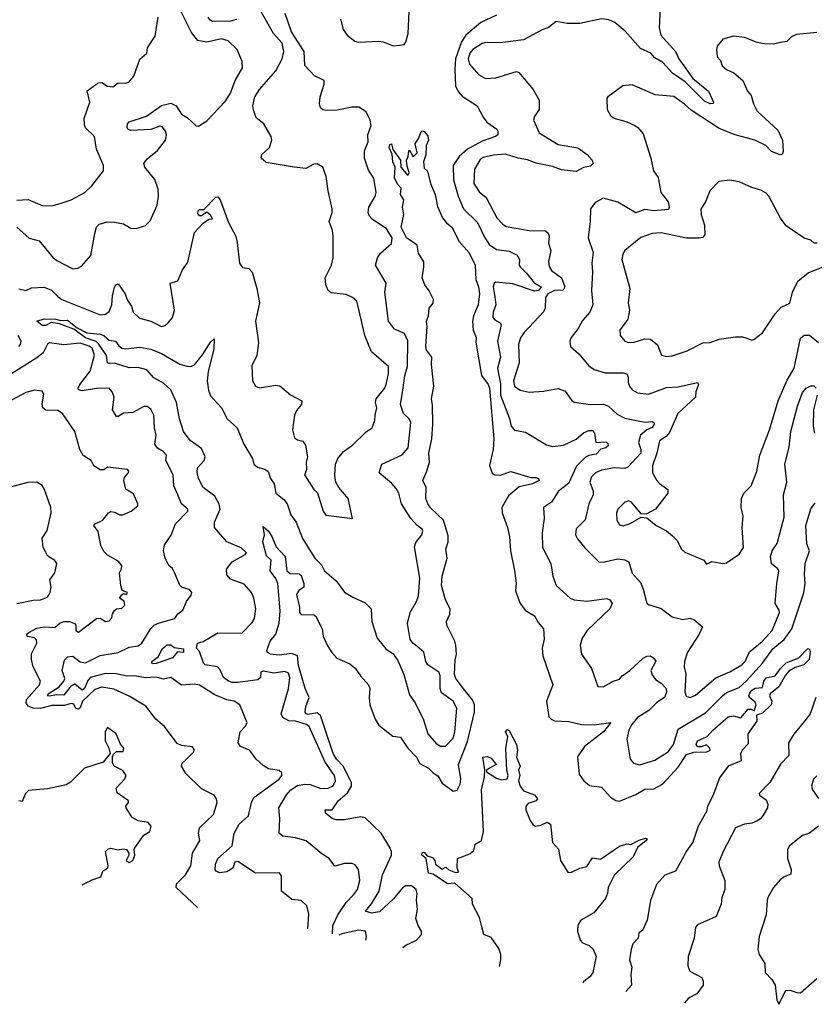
# Model space of a CAD drawing. Extents: x 1552033 to 1694788, y 811965 to 917215.
# Tile 407 of 632: x 1664561 to 1668951, y 829000 to 834441. Entities that reach past the tile are written whole.
import ezdxf

# ---------------------------------------------------------------- set-up
doc = ezdxf.new("R2010")
doc.units = 0

msp = doc.modelspace()

# ---------------------------------------------------------------- linework, layer by layer
at = {"layer": '0CON20XD'}
for points in [[(1668101.5, 834535), (1668093.8, 834395), (1668103.6, 834355), (1668183.9, 834263.9), (1668202.3, 834225), (1668280.3, 834115), (1668365.6, 834045.6), (1668394.4, 833985), (1668391.9, 833978.1), (1668375, 833974.8), (1668345, 833991.2), (1668238, 834098), (1668168.3, 834145), (1668114.9, 834204.9), (1668069.7, 834229.7), (1668047.4, 834255), (1667991.4, 834281.4), (1667906.7, 834376.7), (1667849.2, 834425), (1667815, 834439.6), (1667775.6, 834444.4), (1667655, 834418.8), (1667585, 834420.4), (1667525, 834430.6), (1667482, 834398), (1667446.7, 834385), (1667345, 834330), (1667215, 834312.9), (1667135.5, 834314.5), (1667115, 834309.4), (1667065, 834275.4), (1667047.5, 834255), (1667037.6, 834225), (1667045, 834194.5), (1667095, 834137.5), (1667135, 834115.4), (1667190.6, 834119.4), (1667305, 834154), (1667319.1, 834149.1), (1667398, 834055), (1667430, 833995), (1667431.2, 833945), (1667404.2, 833905), (1667398.6, 833885), (1667430.8, 833815), (1667535, 833751.1), (1667645, 833733.3), (1667696.7, 833695), (1667724, 833664), (1667730, 833645), (1667715, 833631.2), (1667675, 833624.2), (1667635, 833601.9), (1667555, 833611.5), (1667505, 833630), (1667415, 833647.3), (1667366, 833666), (1667314.6, 833674.6), (1667245, 833696.6), (1667178.2, 833691.8), (1667121.7, 833678.3), (1667105, 833667.9), (1667072.9, 833615), (1667070.4, 833535), (1667100, 833490), (1667138.2, 833458.2), (1667197.8, 833345), (1667229.8, 833309.8), (1667248.5, 833298.5), (1667376.2, 833276.2), (1667465, 833273.3), (1667481.1, 833261.1), (1667485.4, 833245), (1667481.6, 833205), (1667495.3, 833165), (1667481.5, 833105), (1667486.1, 833076.1), (1667498.1, 833055), (1667554, 833015), (1667573.2, 832965), (1667564, 832946), (1667515, 832944.4), (1667478.1, 832925), (1667465.8, 832905), (1667463.6, 832846.4), (1667453.9, 832826.1), (1667347.1, 832712.9), (1667326.8, 832683.2), (1667315.8, 832645), (1667320.4, 832545), (1667289.7, 832445), (1667294.7, 832415), (1667325, 832392.9), (1667375, 832382.7), (1667455, 832388.2), (1667536.6, 832403.4), (1667575, 832388.1), (1667608.8, 832338.8), (1667625, 832326.5), (1667715, 832313.8), (1667786.1, 832316.1), (1667813.3, 832305), (1667861.6, 832261.6), (1667905, 832238), (1668015, 832217), (1668055, 832220.3), (1668064.5, 832215), (1668066.1, 832205), (1668055, 832187.4), (1668025, 832174.8), (1667990.3, 832145), (1667979.6, 832105), (1667993.1, 832065), (1667991.8, 832045), (1667921.3, 831968.7), (1667905, 831961.3), (1667846.2, 831963.8), (1667775, 831951.5), (1667742.6, 831937.4), (1667719.5, 831915), (1667711.5, 831885), (1667729.6, 831835), (1667730, 831815), (1667705.4, 831764.6), (1667685, 831676.2), (1667635, 831626.7), (1667631.1, 831595), (1667642.3, 831572.3), (1667682.6, 831522.6), (1667760, 831445), (1667785, 831443.3), (1667865, 831460.6), (1667905, 831455.7), (1667926.2, 831445), (1667945, 831382), (1667990.7, 831330.7), (1668004.7, 831294.7), (1668026.2, 831216.2), (1668035, 831210), (1668105, 831186.7), (1668165, 831141.9), (1668225, 831127.1), (1668263.9, 831133.9), (1668285, 831126.2), (1668332.5, 831085), (1668314.4, 831045), (1668249.7, 830945), (1668233.8, 830893.8), (1668231.5, 830865), (1668240.7, 830825), (1668236.4, 830726.4), (1668243.4, 830703.4), (1668265, 830695.6), (1668295, 830707.9), (1668406.7, 830803.3), (1668485, 830837.5), (1668550.4, 830875), (1668568.9, 830895), (1668592.4, 830947.6), (1668662.5, 831005), (1668717.9, 831065), (1668758.8, 831165), (1668757.6, 831177.6), (1668735.6, 831215), (1668743.9, 831325), (1668754.4, 831395), (1668747.9, 831407.9), (1668714.4, 831434.4), (1668709.4, 831475), (1668718.8, 831505), (1668745, 831546), (1668785, 831692.5), (1668780, 831815), (1668799.6, 831885), (1668787.3, 831985), (1668811.8, 832078.2), (1668821.6, 832165), (1668857.3, 832305), (1668885, 832380), (1668906.5, 832405), (1668931.8, 832418.2), (1668947.9, 832417.9), (1668962.1, 832405)], [(1664545, 833293.5), (1664613.4, 833233.4), (1664668.4, 833218.4), (1664746, 833125), (1664765, 833110.6), (1664855, 833064.4), (1664882.4, 833067.6), (1664901.7, 833078.3), (1664952.8, 833137.2), (1664975, 833260), (1664985.5, 833295), (1664999.1, 833310.9), (1665043.7, 833323.7), (1665085, 833322.2), (1665135, 833312.9), (1665175, 833288.8), (1665205, 833286), (1665255, 833304.2), (1665281.1, 833328.9), (1665319.5, 833415), (1665327.3, 833465), (1665325.5, 833504.5), (1665308, 833558), (1665252.5, 833625), (1665246, 833645), (1665265, 833671.2), (1665322.7, 833717.3), (1665366.7, 833775), (1665372, 833805), (1665365.5, 833825), (1665348, 833848), (1665335, 833852.1), (1665285, 833832.9), (1665175, 833829.1), (1665157.5, 833835), (1665154, 833844), (1665155.5, 833864.5), (1665164.7, 833875.3), (1665261.9, 833908.1), (1665345, 833966), (1665395, 833979.5), (1665424.7, 833964.7), (1665455, 833918), (1665488, 833898), (1665535, 833854.2), (1665547.7, 833852.3), (1665595, 833881.2), (1665695, 833988.6), (1665725.4, 834035), (1665750.4, 834105), (1665792.2, 834175), (1665789.8, 834209.8), (1665762.2, 834275), (1665712.9, 834322.9), (1665675, 834335.4), (1665595, 834316.7), (1665545.5, 834325.5), (1665509.5, 834369.5), (1665453.7, 834483.7)], [(1664555, 832952.5), (1664595, 832944), (1664625, 832958.8), (1664695, 832962.7), (1664736.6, 832946.6), (1664770.5, 832910.5), (1664794, 832895), (1665005, 832810), (1665035, 832812.9), (1665055, 832828.6), (1665070, 832865), (1665072.6, 832915), (1665085, 832962), (1665095, 832978), (1665105, 832981.2), (1665143.3, 832925), (1665155, 832892), (1665178, 832858), (1665187.5, 832825), (1665221.7, 832791.7), (1665285, 832774.4), (1665344.6, 832744.6), (1665365, 832750.5), (1665381.5, 832765), (1665404.8, 832795.2), (1665416.7, 832835), (1665391.2, 832985), (1665435, 832998), (1665457.5, 833055), (1665488.9, 833101.1), (1665526.7, 833265), (1665575, 833316.7), (1665605, 833337.5), (1665625, 833340), (1665615, 833360), (1665595, 833376.7), (1665565, 833356.7), (1665555, 833356.7), (1665545, 833370), (1665546.7, 833385), (1665555, 833391.2), (1665578.8, 833391.2), (1665645, 833459.6), (1665655, 833461.8), (1665668.8, 833445), (1665715, 833320), (1665754.4, 833245), (1665761.3, 833208.7), (1665775.5, 833095), (1665791.1, 833071.1), (1665826.3, 833066.3), (1665844.4, 833045), (1665871.3, 832955), (1665885.8, 832875.8), (1665862.7, 832775), (1665879.5, 832655), (1665871.1, 832585), (1665843, 832527), (1665847.5, 832445), (1665864, 832415), (1665885, 832406), (1665975, 832420.6), (1665997.6, 832417.6), (1666057.6, 832367.6), (1666120, 832335), (1666116.9, 832315), (1666089.8, 832280.2), (1666078.9, 832255), (1666067.5, 832175), (1666079.8, 832129.8), (1666095, 832118.6), (1666125, 832111.2), (1666139.6, 832089.6), (1666150.9, 832025), (1666142.7, 831995), (1666145.6, 831954.4), (1666133.3, 831925), (1666185.2, 831845.2), (1666205.7, 831825.7), (1666237.1, 831725), (1666252.8, 831702.8), (1666400, 831685), (1666374.7, 831794.7), (1666324.5, 831855), (1666308.2, 831885), (1666302.3, 831922.3), (1666305.4, 831985), (1666319.1, 832015), (1666350, 832055), (1666400, 832090), (1666475, 832162.5), (1666508.1, 832185), (1666523.3, 832225), (1666523.8, 832255), (1666534.7, 832295), (1666527.2, 832325), (1666529.5, 832345), (1666576.8, 832403.2), (1666585.8, 832425), (1666597.8, 832485), (1666598.6, 832525), (1666505.3, 832605.3), (1666467.5, 832695), (1666431.2, 832855), (1666423.8, 832885), (1666398.8, 832905), (1666365, 832921.4), (1666281.2, 832931.2), (1666265, 832944), (1666252.3, 832975), (1666248.8, 833015), (1666282.5, 833085), (1666291.8, 833125), (1666293.3, 833245), (1666289.5, 833275), (1666270.5, 833325), (1666286.9, 833375), (1666287.1, 833395), (1666264.6, 833495), (1666254.3, 833574.3), (1666236, 833625), (1666205, 833644.2), (1666185, 833642.5), (1666142, 833618), (1666076.7, 833625), (1665922, 833652), (1665894.4, 833675), (1665899.2, 833695), (1665940, 833735), (1665954.4, 833775), (1665950, 833795), (1665909.4, 833865), (1665867.6, 833897.6), (1665852.2, 833942.2), (1665849.5, 833965), (1665860.4, 834015), (1665884.7, 834055.3), (1665975, 834157.1), (1666011.1, 834225), (1666020, 834265), (1666010.3, 834310.3), (1665962.9, 834365), (1665895, 834483.8)], [(1666289.3, 829389.6), (1666290.7, 829435), (1666318.4, 829495), (1666365, 829561.8), (1666405, 829604.5), (1666427.1, 829635), (1666440.4, 829685), (1666432.2, 829745), (1666415, 829771.2), (1666397.3, 829777.3), (1666355, 829777.5), (1666302.4, 829762.4), (1666271.2, 829805), (1666230.7, 829830.7), (1666142.7, 829902.7), (1666085, 829920), (1666015, 829929.2), (1665994, 829945), (1665998.2, 830025), (1665992.1, 830085), (1666035, 830158.2), (1666058.2, 830185), (1666095, 830208.8), (1666135, 830216.9), (1666165, 830214.3), (1666225, 830193), (1666265, 830195.2), (1666292.5, 830207.5), (1666306.2, 830235), (1666300.4, 830265), (1666247.7, 830337.7), (1666160, 830535), (1666145, 830546.1), (1666085, 830564), (1666046.9, 830566.9), (1666015, 830584.4), (1666004.4, 830605), (1666046.4, 830743.6), (1666053.9, 830805), (1666045, 830829.3), (1666025, 830838.6), (1665965, 830829.3), (1665905, 830841.1), (1665892.5, 830835), (1665891.2, 830805), (1665876.5, 830793.5), (1665765, 830777.3), (1665735, 830778.8), (1665714, 830785), (1665685.8, 830805), (1665668.1, 830848.1), (1665654.4, 830864.4), (1665586.2, 830875), (1665576.2, 830885), (1665555, 830950), (1665538.3, 830968.3), (1665542.5, 830995), (1665575, 831004), (1665655, 831052.9), (1665788.5, 831051.5), (1665845, 831109.3), (1665857.9, 831132.1), (1665865.2, 831185.2), (1665854.7, 831244.7), (1665840.5, 831275), (1665800.7, 831320.7), (1665725, 831350), (1665705, 831373.8), (1665703.5, 831405), (1665735, 831444.4), (1665806.7, 831485), (1665813.3, 831495), (1665785, 831523.1), (1665705, 831556.2), (1665636.7, 831635), (1665636.4, 831665), (1665667.5, 831735), (1665663.2, 831763.2), (1665638.5, 831808.5), (1665575, 831855.7), (1665548.9, 831905), (1665540.6, 831940.6), (1665542.9, 831965), (1665579.4, 832005), (1665584.5, 832025), (1665565, 832071.4), (1665501.9, 832115), (1665465, 832164.3), (1665443.8, 832235), (1665427.8, 832325), (1665395.9, 832395), (1665355, 832432.9), (1665302.4, 832462.4), (1665262.9, 832505), (1665215, 832519.2), (1665165, 832517.7), (1665085, 832542), (1665055, 832540), (1665044.9, 832545), (1665040.4, 832585), (1664998.3, 832648.3), (1664982.4, 832662.4), (1664925, 832682.4), (1664860.6, 832730.6), (1664780.9, 832760.9), (1664735, 832766.7), (1664705, 832750), (1664685, 832750), (1664656.2, 832775), (1664695, 832786.7), (1664760, 832785), (1664788.3, 832778.3), (1664825, 832780.9), (1664878.4, 832738.4), (1664931.1, 832711.1), (1665005, 832702.8), (1665025.1, 832695.1), (1665055, 832670.6), (1665090, 832665), (1665108.2, 832638.2), (1665125, 832625.9), (1665145, 832621.8), (1665225, 832630.9), (1665285, 832619.2), (1665345, 832595.3), (1665445, 832537.6), (1665485, 832525.7), (1665505.9, 832524.1), (1665526.7, 832533.3), (1665571.2, 832588.8), (1665615, 832657.8), (1665635, 832677.5), (1665632.6, 832622.6), (1665601.9, 832495), (1665596.7, 832445), (1665603.5, 832393.5), (1665615, 832361.3), (1665675.8, 832295), (1665707.1, 832235), (1665762.5, 832185), (1665798.9, 832095), (1665846.2, 832015), (1665853.8, 831985), (1665875, 831968.3), (1665915, 831957.4), (1665933.8, 831943.8), (1665947.2, 831905), (1665966.2, 831875), (1665975.8, 831825), (1666019.4, 831789.4), (1666039, 831765), (1666059.1, 831705), (1666088.4, 831665), (1666123.3, 831573.3), (1666190.7, 831465), (1666227.6, 831427.6), (1666245, 831395.8), (1666309.1, 831339.1), (1666355, 831278), (1666401.2, 831248.8), (1666468.7, 831218.7), (1666502.9, 831185), (1666505.7, 831115), (1666535, 831023.3), (1666583.3, 830965), (1666625, 830936), (1666650.5, 830900.5), (1666683, 830823), (1666715, 830710), (1666745.9, 830665.9), (1666792.6, 830572.6), (1666815.6, 830495), (1666861.2, 830441.2), (1666885, 830425.8), (1666913.4, 830426.6), (1666955, 830470.6), (1666964.7, 830505), (1666975.9, 830635.9), (1666955.4, 830675), (1666890.4, 830720.4), (1666884.2, 830745), (1666883.6, 830815), (1666876.7, 830835), (1666815.7, 830875.7), (1666804.4, 830894.4), (1666792.9, 830945), (1666755, 830978.5), (1666731.9, 830995), (1666717.8, 831015), (1666703.5, 831105), (1666718.1, 831165), (1666753.6, 831226.4), (1666763.4, 831256.6), (1666772.3, 831355), (1666741.7, 831528.3), (1666748.9, 831551.1), (1666782.5, 831595), (1666787.5, 831615), (1666783.8, 831625), (1666755, 831647.1), (1666722.5, 831685), (1666670.8, 831765), (1666655.6, 831825), (1666639.8, 831849.8), (1666617.3, 831877.3), (1666547.4, 831937.4), (1666560.6, 831985), (1666673.6, 832036.4), (1666707.5, 832075), (1666721.7, 832215), (1666713.3, 832235), (1666680.4, 832265), (1666664.8, 832315), (1666676.9, 832393.1), (1666688.8, 832475), (1666702.6, 832525), (1666705.3, 832665.3), (1666686.9, 832706.9), (1666630.7, 832730.7), (1666598.5, 832775), (1666578.5, 832935), (1666585.6, 832985), (1666525.8, 833085), (1666537.1, 833125), (1666555, 833150), (1666615, 833203.3), (1666617.8, 833235), (1666587.3, 833285), (1666508.4, 833338.4), (1666493.3, 833355), (1666485.4, 833375.4), (1666488.8, 833405), (1666525, 833464.2), (1666529.7, 833485), (1666516.9, 833565), (1666488.2, 833608.2), (1666465.2, 833675), (1666465.6, 833715), (1666486.3, 833765), (1666483.8, 833805), (1666501.8, 833855), (1666496.8, 833885), (1666475, 833931.8), (1666435, 833956.8), (1666395, 833957.4), (1666315, 833941.1), (1666255, 833938.1), (1666235, 833942.5), (1666223.5, 833953.5), (1666217.8, 833975), (1666220.3, 834015), (1666243.1, 834085), (1666242.9, 834105), (1666189.8, 834129.8), (1666136.6, 834186.6), (1666131.7, 834265), (1666063.1, 834373.1), (1666027, 834475)], [(1666333.2, 834443.2), (1666347.1, 834387.1), (1666370.8, 834355), (1666412.7, 834322.7), (1666435, 834315.5), (1666545, 834322), (1666568.7, 834318.7), (1666625, 834295.7), (1666659.5, 834299.5), (1666685, 834304), (1666695, 834316.7), (1666706.3, 834365), (1666711.9, 834485)], [(1664545, 833443.1), (1664606.8, 833446.8), (1664685, 833414.5), (1664737.6, 833412.4), (1664784, 833424), (1664845, 833444.4), (1664920, 833485), (1664958.3, 833521.7), (1665023.8, 833605), (1665024, 833635), (1664984.4, 833725), (1664974.4, 833794.4), (1664923.6, 833843.6), (1664918.8, 833858.8), (1664916.2, 833895), (1664947.5, 833985), (1664933, 834047), (1664995, 834092.5), (1665015, 834093.3), (1665045, 834074), (1665075, 834068.8), (1665105, 834091.2), (1665145, 834089.2), (1665164.2, 834095.8), (1665190.9, 834129.1), (1665225, 834222.5), (1665262.5, 834255), (1665266.2, 834285), (1665309.7, 834350.3), (1665326.2, 834455)], [(1665759.2, 834440.8), (1665725, 834431.6), (1665625, 834431.3), (1665610.4, 834440.4), (1665601.9, 834455)], [(1667195, 834465.2), (1667109.2, 834425), (1667025, 834355.8), (1667001.4, 834318.6), (1666969.1, 834225), (1666964.4, 834165), (1666969.1, 834075), (1666983, 834043), (1667005, 834017.8), (1667087.5, 833965), (1667121.3, 833901.3), (1667142.5, 833875), (1667197.1, 833835), (1667202.9, 833825), (1667202, 833805), (1667190, 833795), (1667115, 833769.7), (1667035, 833724.7), (1666988.4, 833685), (1666954.9, 833635.1), (1666957.1, 833555), (1666983.5, 833465), (1667012.8, 833395), (1667089.2, 833319.2), (1667128.2, 833238.2), (1667155, 833198.8), (1667195, 833171.6), (1667265, 833162.2), (1667309.7, 833139.7), (1667322.9, 833115), (1667320.4, 833085), (1667325, 833074.4), (1667360.5, 833040.5), (1667404.5, 832984.5), (1667442.2, 832965), (1667427.1, 832945), (1667405, 832941), (1667285, 832980.3), (1667189.1, 832990.9), (1667181.5, 832985), (1667177.5, 832965), (1667185, 832910), (1667192.2, 832865), (1667176.6, 832825), (1667175.3, 832795.3), (1667185, 832782.1), (1667215.7, 832765), (1667220.5, 832755), (1667199.7, 832665), (1667217.5, 832575), (1667199.7, 832515), (1667217.9, 832427.9), (1667217.9, 832365), (1667266.3, 832236.3), (1667275.7, 832195), (1667295, 832173.3), (1667355, 832160.6), (1667472.1, 832092.1), (1667505, 832082.2), (1667565, 832089.6), (1667635, 832123.5), (1667675, 832158.5), (1667705, 832170.4), (1667725, 832170.4), (1667737.4, 832155), (1667743.3, 832105), (1667798.8, 832108.8), (1667810.1, 832100.1), (1667812.7, 832085), (1667800, 832075), (1667771.7, 832068.3), (1667745, 832040), (1667705, 832032.5), (1667687.2, 832022.8), (1667637.3, 831972.7)], [(1668965, 834370.5), (1668851.7, 834358.3), (1668824.5, 834345), (1668799.7, 834320.3), (1668764.7, 834315.3), (1668724.6, 834305.4), (1668676.5, 834306.5), (1668635, 834314.3), (1668565, 834341.4), (1668505, 834350), (1668445, 834333.3), (1668414, 834295), (1668411.2, 834275), (1668414, 834235), (1668433.3, 834215), (1668441.2, 834185), (1668466.7, 834165), (1668507.2, 834147.2), (1668556.9, 834105), (1668582.5, 834045), (1668601.9, 834021.9), (1668614.4, 833975), (1668635.9, 833935.9), (1668750.2, 833830.2), (1668775.4, 833775), (1668778.5, 833711.5), (1668774.2, 833695.8), (1668763.2, 833693.2), (1668715, 833712.5), (1668683.1, 833745), (1668622, 833775), (1668513.8, 833803.8), (1668425, 833840), (1668271.2, 833941.2), (1668233.3, 833973.3), (1668175, 834016.7), (1668072.5, 834025), (1667945, 834080.8), (1667892.5, 834075), (1667810, 834015), (1667803.8, 834005), (1667807.1, 833945), (1667825, 833912), (1667845, 833895.8), (1667915, 833876.7), (1667958.8, 833855), (1667976.2, 833845), (1668005, 833810), (1668048, 833675), (1668062.9, 833605), (1668088.3, 833568.3), (1668102.7, 833485), (1668144, 833434), (1668149.1, 833405), (1668145, 833392.5), (1668065, 833383.9), (1668015, 833390.9), (1667965, 833374.1), (1667865, 833432.3), (1667785, 833454.5), (1667740.4, 833429.6), (1667713.8, 833395), (1667712.9, 833325), (1667700.8, 833235), (1667730, 833155), (1667721.2, 833095), (1667725.3, 833045), (1667720, 832945), (1667726.7, 832865), (1667710.8, 832825), (1667670.9, 832779.1), (1667646, 832735), (1667607.5, 832685), (1667600, 832665), (1667603.8, 832635), (1667650.8, 832595), (1667705, 832528.6), (1667735, 832508.1), (1667795, 832489.4), (1667895, 832490), (1667914.3, 832484.3), (1667923.1, 832465), (1667922.7, 832435), (1667929.6, 832415), (1667945, 832394.4), (1667975, 832378.2), (1668035, 832371.1), (1668135, 832408.4), (1668198.6, 832411.4), (1668305.6, 832435.6), (1668310.6, 832425), (1668296.9, 832385), (1668294.6, 832355), (1668268.8, 832331.2), (1668196.2, 832265), (1668150.4, 832159.6), (1668131.8, 832138.2), (1668095, 832112.9), (1668081.7, 832045), (1668056.7, 831975), (1668057.4, 831937.4), (1668080, 831895), (1668095, 831876.9), (1668140.8, 831845), (1668140.8, 831825), (1668073.3, 831735), (1668021.7, 831708.3), (1667995, 831710), (1667941.2, 831775), (1667925, 831781.1), (1667905, 831775.5), (1667864.6, 831735), (1667858.5, 831715), (1667859.2, 831675), (1667875, 831648.8), (1667895, 831644.2), (1667932.7, 831657.3), (1667995, 831692.5), (1668025, 831687.5), (1668076.7, 831645), (1668135, 831615.7), (1668168.3, 831588.3), (1668190.8, 831565), (1668218, 831515), (1668235, 831498), (1668340, 831455), (1668355, 831432.5), (1668385, 831446.7), (1668445, 831436.2), (1668465, 831440), (1668535, 831487.1), (1668560, 831525), (1668553.1, 831635), (1668557.5, 831697.5), (1668547.5, 831745), (1668548.6, 831795), (1668562.5, 831825), (1668602.5, 831865), (1668634.3, 831944.3), (1668649.6, 832035), (1668703.6, 832175), (1668751.8, 832335), (1668800.8, 832449.2), (1668838.9, 832515), (1668875, 832680.8), (1668895, 832696.7), (1668925, 832696.9), (1668975, 832657.3)], [(1666677.3, 829313.7), (1666695, 829327.1), (1666753.3, 829355), (1666780, 829385), (1666781.2, 829405), (1666762.5, 829435), (1666750, 829475), (1666759.2, 829525), (1666752.9, 829575), (1666757.3, 829612.7), (1666751.4, 829635), (1666725, 829654.4), (1666695, 829655.5), (1666675, 829644.5), (1666626.7, 829583.3), (1666549.3, 829510.7), (1666503.6, 829503.6), (1666471.6, 829515), (1666504.3, 829555), (1666547.2, 829625), (1666564.3, 829715.7), (1666614.5, 829825), (1666615.6, 829845), (1666606, 829866), (1666556.9, 829945), (1666469.5, 830029.5), (1666445, 830036.6), (1666355, 830018.7), (1666308.9, 830018.9), (1666286.5, 830026.5), (1666252.5, 830055), (1666247.5, 830075), (1666287.1, 830075), (1666320.8, 830125), (1666372.2, 830167.8), (1666393.9, 830205), (1666394.8, 830225), (1666348.6, 830315), (1666311, 830355), (1666291.7, 830385), (1666222.3, 830595), (1666205, 830609.8), (1666155, 830601), (1666144.1, 830605), (1666138.8, 830615), (1666141.2, 830645), (1666159.3, 830695), (1666137.6, 830745), (1666101.6, 830871.6), (1666094.8, 830924.8), (1666065, 830938.6), (1665995, 830930), (1665945, 830934.6), (1665928.5, 830945), (1665926.4, 830955), (1665945, 831006), (1665976.5, 831045), (1665994.4, 831105.6), (1666000, 831175), (1665986.1, 831326.1), (1665975, 831353.1), (1665944.4, 831395), (1665949.2, 831455), (1665925, 831478.1), (1665903.2, 831555), (1665913.1, 831595), (1665905, 831640), (1665935, 831613.8), (1665954.2, 831585), (1665977.9, 831527.9), (1666026.7, 831475), (1666036.9, 831395), (1666055, 831381.1), (1666105, 831378.1), (1666115, 831369.2), (1666130.5, 831325), (1666130.8, 831305), (1666102.7, 831287.3), (1666090.4, 831265), (1666107.1, 831195), (1666107.5, 831165), (1666115, 831154.3), (1666185, 831151.9), (1666195, 831145.7), (1666232.1, 831075), (1666237.8, 831035), (1666260.5, 830980.5), (1666284.5, 830944.5), (1666312, 830912), (1666385, 830880.5), (1666415, 830858.1), (1666443.5, 830815), (1666488.5, 830765), (1666495.4, 830745), (1666490.8, 830695), (1666496, 830655), (1666525, 830575.8), (1666545, 830541.9), (1666622.4, 830482.4), (1666665.3, 830475.3), (1666706, 830416), (1666752.5, 830365), (1666771.4, 830331.4), (1666819.5, 830305), (1666845, 830278.1), (1666871.8, 830261.8), (1666895, 830221.5), (1666955, 830178.1), (1666976.9, 830183.1), (1666995, 830216.7), (1666998, 830245), (1666985.2, 830325), (1667035, 830452.9), (1667074.4, 830615), (1667073.4, 830655), (1667063.1, 830683.1), (1667015, 830742.1), (1666970.8, 830800.8), (1666962.4, 830822.4), (1666967.1, 830902.9), (1666974.8, 830935), (1666970.6, 830985), (1666965, 831007.2), (1666919.8, 831095), (1666918.2, 831115), (1666936.8, 831155), (1666939.6, 831185), (1666913.2, 831235), (1666891.8, 831315), (1666895.3, 831365), (1666923.3, 831465), (1666914.7, 831515), (1666927.6, 831555), (1666927.9, 831587.9), (1666902.2, 831675), (1666831.6, 831741.6), (1666815, 831765.4), (1666805.5, 831795), (1666807.3, 831855), (1666787.8, 831895), (1666810.9, 831945), (1666824.8, 831995), (1666820.8, 832045), (1666837.1, 832125), (1666843.8, 832205), (1666841.3, 832311.3), (1666835.6, 832345.6), (1666848.9, 832415), (1666835.5, 832535), (1666837.2, 832575), (1666808.8, 832615), (1666805.5, 832635), (1666812.1, 832745), (1666807.8, 832775), (1666819.5, 832805), (1666823.7, 832846.3), (1666845.5, 832875), (1666847.1, 832895), (1666823.2, 832943.2), (1666798.6, 832975), (1666784.4, 833015), (1666794.3, 833075), (1666792.9, 833102.9), (1666765, 833150), (1666757.3, 833195), (1666697.9, 833235), (1666667.5, 833295), (1666682.9, 833365), (1666675.8, 833405), (1666682.5, 833445), (1666665, 833473.8), (1666668.8, 833508.8), (1666649.5, 833529.5), (1666631.1, 833565), (1666634.3, 833625), (1666622.1, 833655), (1666618.2, 833698.2), (1666601.1, 833735), (1666605, 833750.8), (1666615, 833754), (1666623, 833723), (1666664, 833665), (1666666.2, 833625), (1666705, 833580), (1666712.5, 833595), (1666700.7, 833630.7), (1666697.5, 833665), (1666707.5, 833685), (1666710, 833715), (1666715, 833720), (1666735, 833682.5), (1666756.2, 833705), (1666745.5, 833755), (1666765, 833784), (1666778.9, 833821.1), (1666785, 833826.2), (1666795, 833823.2), (1666815, 833799.5), (1666819.5, 833775), (1666806.1, 833745), (1666805.3, 833694.7), (1666792.5, 833655), (1666795, 833620), (1666813.3, 833603.3), (1666830, 833535), (1666855.7, 833474.3), (1666868.9, 833408.9), (1666896.2, 833345), (1666917.9, 833317.9), (1666948.1, 833295), (1666989.2, 833215), (1667043.2, 833153.2), (1667077.1, 833085), (1667081.5, 833005), (1667095.8, 832965), (1667100.3, 832925), (1667092.9, 832865), (1667068, 832805), (1667062, 832775), (1667065.5, 832725.5), (1667082.3, 832685), (1667081.2, 832658.8), (1667111.7, 832475), (1667149.5, 832425), (1667156.9, 832405), (1667180, 832125), (1667175.9, 832065), (1667156.9, 831976.9), (1667171.4, 831935), (1667186.4, 831926.4), (1667215, 831923.2), (1667275, 831944), (1667385, 831910), (1667415, 831910), (1667426.7, 831905), (1667430, 831895), (1667393.8, 831875), (1667320.2, 831859.8), (1667261.3, 831808.7), (1667225.3, 831745), (1667226, 831716), (1667255.3, 831635.3), (1667266.8, 831585), (1667272, 831505), (1667293.8, 831396.2), (1667303.1, 831326.9), (1667300.4, 831285), (1667325, 831214.4), (1667355, 831175.4), (1667405, 831146.9), (1667425, 831110), (1667455.6, 831075), (1667457.9, 831017.9), (1667447.4, 830967.4), (1667450.7, 830925), (1667506.9, 830765), (1667472.1, 830675), (1667485, 830588.8), (1667496.2, 830575), (1667515.7, 830565.7), (1667595, 830563.4), (1667665, 830545.9), (1667735, 830543.5), (1667827, 830557), (1667785.4, 830505), (1667680.9, 830425), (1667642.6, 830367.4), (1667651.3, 830271.3), (1667678, 830235), (1667709.1, 830209.1), (1667775, 830199.6), (1667825, 830144.7), (1667855, 830126.8), (1667875, 830122.7), (1667965, 830158.9), (1668015, 830188.1), (1668065, 830191.5), (1668113.1, 830216.9), (1668199.5, 830310.5), (1668245, 830380.6), (1668285, 830392.7), (1668357.5, 830395), (1668376.3, 830403.7), (1668374.2, 830415), (1668355, 830434.2), (1668325, 830422.5), (1668305, 830422.9), (1668297.8, 830435), (1668305, 830456.5), (1668359.4, 830480.6), (1668390, 830515), (1668475, 830589.1), (1668505, 830594.2), (1668545, 830583.3), (1668585, 830630), (1668601.7, 830631.7), (1668618.3, 830621.7), (1668630, 830655), (1668625, 830670), (1668592.5, 830695), (1668588.8, 830705), (1668595, 830718.8), (1668606, 830735), (1668625, 830746.9), (1668665, 830750), (1668671.2, 830785), (1668685, 830804), (1668735.6, 830814.4), (1668765, 830856), (1668795, 830887.1), (1668865, 830913.8), (1668915, 830966.7), (1668925, 830962.5), (1668928.8, 830948.8), (1668923.1, 830905), (1668894, 830875), (1668845, 830860.5), (1668810, 830840), (1668791.2, 830818.8), (1668755.8, 830755), (1668706.7, 830715), (1668703.3, 830705), (1668716.2, 830675), (1668713.3, 830655), (1668665, 830608.8), (1668632.5, 830597.5), (1668633.1, 830565), (1668583.5, 830495), (1668585, 830440), (1668553.4, 830406.6), (1668543.3, 830386.7), (1668547.5, 830345), (1668475.8, 830315), (1668427.7, 830252.3), (1668391.4, 830155), (1668361.5, 830095), (1668355.6, 830065), (1668309.5, 829985), (1668280.3, 829895), (1668242.9, 829845), (1668228.5, 829815), (1668184, 829735), (1668125, 829712.7), (1668078.7, 829661.3), (1668046.7, 829573.3), (1668027.1, 829465), (1668002.5, 829407.5), (1667981.2, 829395), (1667978, 829365), (1667948.6, 829335), (1667940, 829305), (1667929.4, 829245), (1667942, 829205), (1667937.1, 829165), (1667941.2, 829105), (1667909.8, 829071.2)], [(1668967.5, 833205), (1668950, 833205), (1668931.7, 833221.7), (1668895, 833232.5), (1668795, 833302), (1668764.5, 833344.5), (1668700.5, 833465), (1668685, 833481.4), (1668655, 833499.4), (1668605, 833513.3), (1668535, 833544.4), (1668485, 833554.3), (1668424.3, 833545.7), (1668374.3, 833495.7), (1668351.4, 833438.6), (1668323.7, 833393.7), (1668325.5, 833365), (1668343.5, 833305), (1668346.6, 833253.4), (1668335, 833237.1), (1668312.9, 833232.9), (1668245, 833233.5), (1668105, 833261.9), (1668055, 833260), (1667992.8, 833237.2), (1667905, 833165.7), (1667892.9, 833145), (1667887.1, 833115), (1667931.3, 832955), (1667922.7, 832875), (1667930.6, 832835), (1667920.8, 832785), (1667876.2, 832725), (1667878, 832695), (1667903.8, 832665), (1667925, 832657.1), (1667955, 832658.9), (1668015, 832677.3), (1668045, 832674.4), (1668085, 832644), (1668107.4, 832587.4), (1668135, 832579.5), (1668166.5, 832583.5), (1668248.6, 832611.4), (1668335, 832655.4), (1668375, 832657.5), (1668425, 832675.7), (1668515, 832687.5), (1668555, 832688), (1668572, 832682), (1668605, 832670), (1668617, 832673), (1668665, 832710), (1668734, 832815), (1668767.4, 832852.6), (1668816.2, 832875), (1668830, 832935), (1668860, 832995), (1668917.9, 833042.1), (1668995, 833074)], [(1664555.5, 832635), (1664565, 832646.2), (1664568.9, 832665), (1664552.5, 832695)], [(1666152.6, 829416.3), (1666158.6, 829498.6), (1666148, 829545), (1666115, 829574), (1666065, 829580), (1666006.7, 829625), (1666007.3, 829707.3), (1665995.6, 829725.6), (1665864.1, 829724.1), (1665765, 829790), (1665750, 829785), (1665737.6, 829752.4), (1665705, 829731.6), (1665665, 829725.6), (1665646, 829735), (1665640, 829745), (1665642.5, 829775), (1665655.6, 829805), (1665734.8, 829875.2), (1665744.7, 829945), (1665772.5, 829995), (1665825, 830042), (1665840.6, 830115), (1665855, 830143.6), (1665995, 830244.7), (1666009.7, 830265), (1666008.7, 830278.7), (1665995, 830292.4), (1665935, 830301.8), (1665905, 830318.8), (1665866.4, 830355), (1665831.9, 830401.9), (1665805, 830415.6), (1665780, 830425), (1665768, 830445), (1665779.4, 830505), (1665806.9, 830535), (1665816.9, 830555), (1665777.1, 830655), (1665745.6, 830674.4), (1665705, 830682.9), (1665639.2, 830709.2), (1665555, 830764.3), (1665525, 830768.3), (1665455, 830762.9), (1665395, 830806.4), (1665355, 830795.7), (1665315, 830806.8), (1665255, 830803.8), (1665195.9, 830815.9), (1665155, 830814), (1665093.8, 830826.2), (1665035, 830828.5), (1664950.8, 830805), (1664935.1, 830785), (1664919.3, 830745), (1664905, 830735.7), (1664865, 830769.8), (1664842.9, 830757.1), (1664805, 830708.6), (1664765, 830710.5), (1664723.4, 830703.4), (1664713.9, 830705), (1664717.3, 830715), (1664778.5, 830755), (1664805, 830784.8), (1664809.6, 830800.4), (1664795.6, 830845), (1664808.8, 830901.2), (1664825, 830919.5), (1664855, 830924.4), (1664895, 830891.6), (1664925, 830887.3), (1665005, 830927.7), (1665105.2, 830944.8), (1665165, 830974), (1665215, 830980.4), (1665235, 830995.6), (1665285, 831076.4), (1665303.8, 831095), (1665325, 831106.8), (1665417.4, 831132.6), (1665435, 831156.7), (1665462.3, 831177.7), (1665481.4, 831225), (1665508.8, 831261.2), (1665512.2, 831275), (1665499.8, 831289.8), (1665456, 831305), (1665445.3, 831315.3), (1665415, 831390), (1665405, 831407.5), (1665384.5, 831424.5), (1665365.2, 831465.2), (1665355.8, 831505.8), (1665360.8, 831539.2), (1665398.3, 831591.7), (1665421.4, 831655), (1665490, 831725), (1665488.8, 831735), (1665455, 831765.8), (1665433.8, 831815), (1665412.5, 831865), (1665408.8, 831925), (1665368.1, 832005), (1665372, 832035), (1665353.1, 832055), (1665322.8, 832072.8), (1665307.4, 832095), (1665314.8, 832145), (1665304.8, 832185), (1665301.6, 832255), (1665285, 832288.5), (1665265, 832302.3), (1665247.3, 832302.7), (1665185, 832269.4), (1665135, 832265.5), (1665105, 832248.6), (1665095, 832248.8), (1665073.1, 832285), (1665082.9, 832355), (1665072, 832385), (1665054.4, 832404.4), (1664985, 832403.1), (1664905, 832390), (1664886.2, 832395), (1664884.3, 832405), (1664893.5, 832425), (1664950.7, 832499.3), (1664973.2, 832586.8), (1664961, 832625), (1664945, 832636.5), (1664895, 832653.1), (1664805, 832643.1), (1664725, 832654.2), (1664715, 832647.5), (1664691, 832599), (1664655, 832571.2), (1664485.3, 832464.7)], [(1665543.8, 829535.4), (1665425.6, 829645), (1665427.1, 829665), (1665477.5, 829715), (1665506.5, 829765), (1665514.5, 829835), (1665555.5, 829905), (1665548.2, 829945), (1665554.5, 829975), (1665630.8, 830049.2), (1665650.9, 830115), (1665648.5, 830135), (1665636, 830156), (1665565, 830190.6), (1665478.9, 830275), (1665454.2, 830315.8), (1665457.9, 830332.1), (1665478.3, 830351.7), (1665522.5, 830395), (1665525, 830407.5), (1665515, 830422.5), (1665455, 830429.4), (1665430.2, 830440.2), (1665360, 830535), (1665313.1, 830575), (1665257.1, 830647.1), (1665165, 830702.9), (1665080.5, 830740.5), (1665015, 830752.4), (1664975, 830739.2), (1664907.1, 830675), (1664895, 830637.5), (1664885, 830630), (1664870, 830635), (1664859.1, 830659.1), (1664845, 830661.9), (1664809, 830651), (1664738.8, 830651.2), (1664675.2, 830634.8), (1664635, 830636.7), (1664608.3, 830648.3), (1664596.2, 830665), (1664598.4, 830685), (1664670, 830765), (1664674.7, 830784.7), (1664635.6, 830865), (1664625.6, 830905.6), (1664625.7, 830935.7), (1664655.3, 830995), (1664654.2, 831014.2), (1664644.2, 831024.2), (1664602, 831032), (1664600, 831045), (1664610.5, 831055), (1664655, 831078.2), (1664695, 831085.5), (1664755, 831082.5), (1664785, 831107.5), (1664806.1, 831116.1), (1664835, 831116), (1664863.3, 831105), (1664870, 831095), (1664870.8, 831065), (1664885, 831055.8), (1664985, 831131.2), (1665005, 831133.1), (1665035, 831115.8), (1665055, 831118.1), (1665070.6, 831135), (1665072.6, 831157.4), (1665083.9, 831176.1), (1665095, 831184.3), (1665125, 831188.5), (1665142.2, 831205), (1665137.2, 831227.2), (1665112.5, 831245), (1665125, 831263.3), (1665135, 831270), (1665150, 831265), (1665156.2, 831275), (1665126.7, 831286.7), (1665118.8, 831315), (1665112.5, 831385), (1665123.5, 831406.5), (1665124.5, 831425), (1665105, 831448.2), (1665045, 831482.5), (1665025, 831502.5), (1665008.8, 831535), (1664995, 831613.3), (1664970, 831645), (1664977.5, 831655), (1665019.4, 831675), (1665052, 831715), (1665065, 831722.5), (1665085, 831720), (1665114.7, 831704.7), (1665130, 831705), (1665175.7, 831725), (1665213.3, 831755), (1665214, 831765), (1665190, 831820), (1665147.3, 831847.3), (1665136.2, 831895), (1665139.3, 831910.7), (1665160, 831935), (1665163.3, 831945), (1665156.7, 831955), (1665045, 831967.5), (1665025, 831953.8), (1665005, 831953.5), (1664970, 831975), (1664956, 832005), (1664912, 832032), (1664893.5, 832065), (1664865.7, 832165), (1664798, 832265), (1664771.8, 832281.8), (1664705, 832282.9), (1664689.2, 832295), (1664685.6, 832315.6), (1664693.5, 832373.5), (1664685, 832388.1), (1664645, 832394.3), (1664595, 832380.5), (1664495, 832327.8)], [(1668966.3, 832365), (1668947, 832285), (1668943.8, 832195), (1668951.6, 832155)], [(1667637.3, 831972.7), (1667592.1, 831877.9), (1667537.1, 831835), (1667498.8, 831775), (1667454.3, 831745), (1667458.2, 831685), (1667447.3, 831605), (1667448.5, 831525), (1667495.8, 831435.8), (1667505.5, 831365), (1667525, 831313.8), (1667602.9, 831245), (1667625, 831234.6), (1667695, 831227.8), (1667805, 831242.2), (1667822, 831235), (1667834.2, 831215), (1667821.9, 831185), (1667696.9, 831065), (1667667.6, 831022.4), (1667658.1, 830985), (1667664.4, 830935), (1667719.2, 830855), (1667755, 830756.7), (1667785, 830754.3), (1667817.7, 830772.3), (1667835, 830784.4), (1667874.3, 830795.7), (1667889.2, 830815), (1667931.4, 830845), (1668005, 830912.2), (1668025, 830923.3), (1668045, 830925.6), (1668065, 830912.5), (1668075.5, 830895.5), (1668047.3, 830845), (1668055, 830820), (1668073.9, 830793.9), (1668105, 830774.4), (1668131.8, 830745), (1668133.4, 830725), (1668124.1, 830695), (1668081.8, 830668.2), (1668037.1, 830622.9), (1667973.5, 830585), (1667940.4, 830545), (1667925.4, 830515), (1667915.6, 830465.6), (1667934.2, 830355), (1667952.4, 830332.4), (1667985, 830322.5), (1668070.3, 830349.7), (1668145, 830396.2), (1668173.3, 830435), (1668199.5, 830520.5), (1668349.4, 830610.6), (1668443.8, 830705), (1668466.3, 830723.7), (1668535, 830750.2), (1668575, 830785.7), (1668664.5, 830885), (1668721.2, 830965), (1668785.3, 831015), (1668826.2, 831075), (1668893.7, 831273.7), (1668900.8, 831325), (1668896.2, 831375), (1668900.4, 831435), (1668924.6, 831505), (1668910.4, 831545), (1668903.8, 831646.2), (1668932.3, 831737.7), (1668955, 831771.2)], [(1664544.6, 831215.4), (1664635, 831233.1), (1664675.9, 831234.1), (1664715, 831250), (1664728.6, 831275), (1664733.8, 831305), (1664726.7, 831345), (1664755.5, 831385), (1664765.5, 831435), (1664755, 831452.5), (1664715.5, 831475.5), (1664690, 831525), (1664684.3, 831575), (1664711.7, 831618.3), (1664734.2, 831715), (1664732.5, 831745), (1664698.1, 831845), (1664685, 831866.2), (1664655, 831886), (1664605, 831882.5), (1664515, 831860)], [(1665292, 830882), (1665290, 830895), (1665328.3, 830921.7), (1665347.8, 830965), (1665375, 830986.4), (1665395, 830985.6), (1665415, 830971.2), (1665465.8, 830965), (1665465, 830943.8), (1665432, 830948), (1665404.2, 830915), (1665315, 830883.8), (1665292, 830882)], [(1668958.8, 830695), (1668928.5, 830605), (1668905.3, 830574.7), (1668837, 830493), (1668809.2, 830445), (1668810.5, 830375), (1668765, 830326.7), (1668705, 830226.5), (1668646.2, 830165), (1668648.8, 830155), (1668685, 830129.2), (1668694.5, 830105), (1668693.1, 830085), (1668668.8, 830045), (1668653.5, 830025), (1668635, 830013.9), (1668605, 830001.8), (1668565, 829996.1), (1668516, 829975), (1668448, 829845), (1668424.2, 829785), (1668425.8, 829765), (1668457.5, 829685), (1668457.1, 829635), (1668440.3, 829589.7), (1668436.8, 829553.2), (1668408.8, 829485), (1668305, 829440), (1668294.4, 829425.6), (1668287.5, 829365), (1668254.2, 829265), (1668252.7, 829212.7), (1668263.6, 829183.6), (1668328.7, 829148.7), (1668337.7, 829127.7), (1668336, 829105), (1668302.7, 829057.3), (1668255.4, 829034.6), (1668233.4, 829008.5)], [(1664905.7, 829659.9), (1664961.4, 829688.6), (1665008.8, 829705), (1665020.8, 829735), (1665046.7, 829755), (1665050, 829765), (1665033.8, 829845), (1665050.5, 829859.5), (1665065, 829863.3), (1665105, 829853.8), (1665135, 829860), (1665150, 829855), (1665163.3, 829835), (1665163.3, 829825), (1665148, 829795), (1665165, 829784.4), (1665186, 829795), (1665196.1, 829823.9), (1665192.5, 829855), (1665196.7, 829865), (1665245.8, 829934.2), (1665279.4, 829955), (1665287.1, 829985), (1665270, 830005), (1665215, 830013.1), (1665182.4, 830032.4), (1665148, 830085), (1665146.7, 830095), (1665162.5, 830115), (1665162.5, 830125), (1665099.3, 830169.3), (1665093.8, 830195), (1665140.8, 830245), (1665148, 830265), (1665131.3, 830291.3), (1665082.5, 830315), (1665072.5, 830335), (1665072.5, 830367.5), (1665078.3, 830381.7), (1665095, 830397.5), (1665132.3, 830397.7), (1665135.6, 830415), (1665117.1, 830437.1), (1665094.2, 830495), (1665045, 830530), (1665032.5, 830505), (1665033.1, 830455), (1665054, 830415), (1665060, 830385), (1665022.5, 830337.5), (1664918, 830305), (1664841.9, 830228.1), (1664817.8, 830212.2), (1664715, 830191.4), (1664608.8, 830181.2), (1664593.5, 830165), (1664575, 830120), (1664555, 830123.8)], [(1667212.4, 829208), (1667218.9, 829245), (1667219.1, 829275), (1667208.3, 829308.3), (1667165, 829369.2), (1667125.9, 829385.9), (1667112, 829435), (1667100.3, 829480.3), (1667062.7, 829552.7), (1667060, 829585), (1666965, 829669.2), (1666925, 829664.8), (1666845, 829720), (1666820, 829725), (1666806.4, 829806.4), (1666782.5, 829825), (1666785, 829837.5), (1666795, 829841.2), (1666811.2, 829821.2), (1666841.7, 829811.7), (1666853.8, 829795), (1666857.5, 829775), (1666895, 829747.5), (1666915, 829757.5), (1666932.5, 829742.5), (1666968.3, 829728.3), (1666985, 829730), (1666977.5, 829755), (1666980, 829805), (1667047.7, 829832.3), (1667069.3, 829850.7), (1667077.5, 829885), (1667112.5, 829905), (1667123.3, 829955), (1667111.5, 830185), (1667128.8, 830255), (1667130, 830295), (1667120, 830365), (1667145, 830370), (1667165, 830360), (1667192.5, 830325), (1667140, 830295), (1667140, 830285), (1667195, 830249.2), (1667225, 830240), (1667254.1, 830245.9), (1667258.9, 830265), (1667252.2, 830292.2), (1667246.9, 830415), (1667257.1, 830477.1), (1667244.2, 830505), (1667255, 830518.8), (1667265, 830512.5), (1667305.6, 830435), (1667310.3, 830405), (1667305.9, 830365), (1667326.1, 830316.1), (1667317.3, 830295), (1667324.6, 830265), (1667317.3, 830235), (1667325, 830206), (1667345, 830179.2), (1667405, 830158), (1667421.2, 830135), (1667413.3, 830125), (1667370.8, 830109.2), (1667357.5, 830095), (1667357.9, 830075), (1667381.5, 830015), (1667395, 829994.3), (1667410, 829985), (1667440.5, 829989.5), (1667475, 830006.7), (1667492.5, 829995), (1667504.2, 829894.2), (1667537.9, 829857.9), (1667549.1, 829795), (1667589.4, 829729.4), (1667605, 829727.8), (1667655, 829752.9), (1667695, 829762), (1667725, 829810), (1667768.8, 829801.2), (1667875, 829873.3), (1667915, 829886.7), (1667936.4, 829883.6), (1667983.9, 829906.1), (1668018.3, 829918.3), (1668027.5, 829915), (1668022.5, 829905), (1667973.3, 829866.7), (1667950, 829815), (1667847.1, 829715), (1667812, 829645), (1667808.8, 829615), (1667796.7, 829585), (1667732, 829505), (1667661.4, 829465), (1667643.6, 829436.4), (1667643.1, 829405), (1667657.5, 829355), (1667670.2, 829340.2), (1667706.2, 829325), (1667730, 829305), (1667746, 829265), (1667728, 829175), (1667714.4, 829155.6), (1667675, 829123.8), (1667672.4, 829117.2)], [(1668965, 830262.5), (1668946.8, 830243.2), (1668935.7, 830205), (1668941.9, 830185), (1668975, 830138.1)], [(1668975, 829984.3), (1668925, 829945.6), (1668885, 829933.3), (1668814.2, 829875), (1668802.9, 829855), (1668802, 829805), (1668823.3, 829745), (1668821.7, 829718.3), (1668785, 829704), (1668762.4, 829687.6), (1668725.7, 829645), (1668696.5, 829593.5), (1668690, 829575), (1668684.2, 829495), (1668645.7, 829374.3), (1668638.9, 829305), (1668647.1, 829275), (1668678.1, 829225), (1668680, 829175), (1668716.4, 829136.4), (1668734.2, 829105), (1668743.9, 829023.9), (1668755, 829000), (1668794.2, 829075.8), (1668815, 829077.5), (1668854.4, 829064.4), (1668875, 829064.2), (1668965, 829143.1)], [(1666473.4, 829353.6), (1666476.7, 829375), (1666471.2, 829405), (1666435, 829409.5), (1666340.8, 829389.2), (1666324.8, 829382.7)]]:
    msp.add_lwpolyline(points, dxfattribs=at)

doc.saveas('drawing.dxf')
